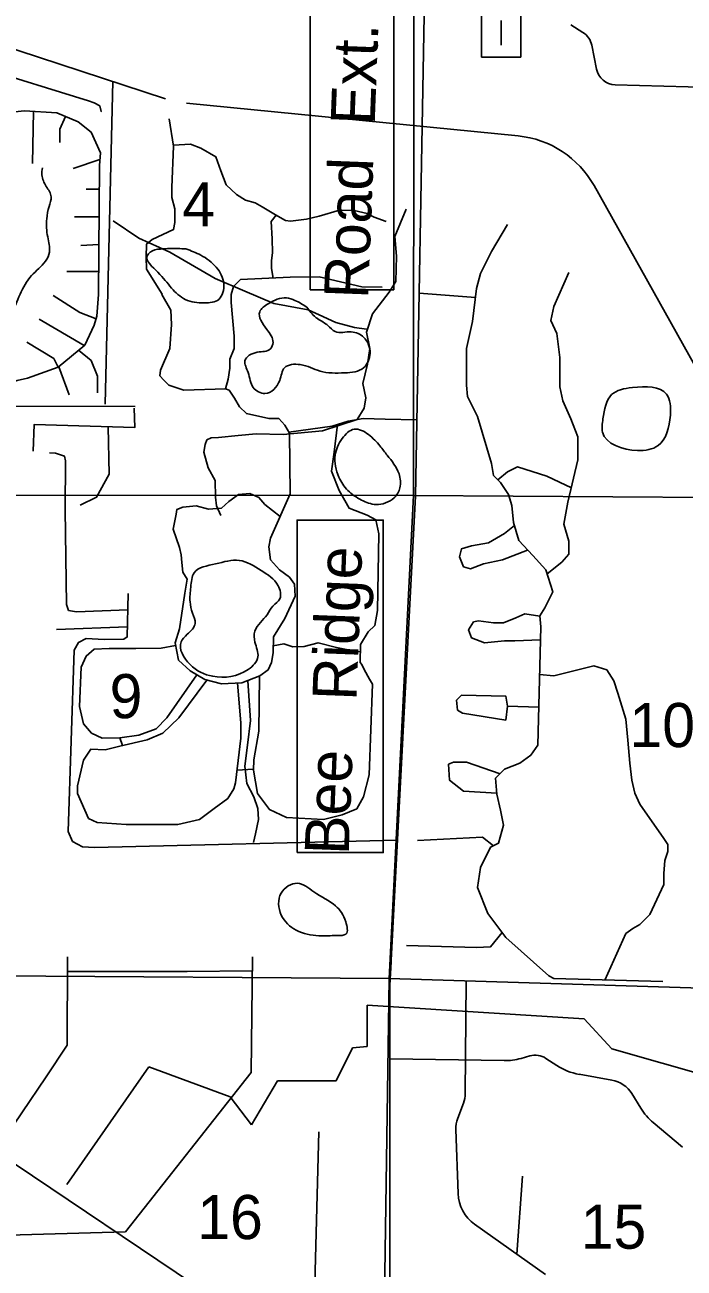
# Model space of a CAD drawing. Extents: x 408847 to 817539, y 923858 to 1151780.
# Drawn here: x 522167 to 528896, y 1064644 to 1077334 of the extents above; entities that cross this region are included whole.
import ezdxf

# ---------------------------------------------------------------- set-up
doc = ezdxf.new("R2010")
doc.units = 0
for name, color, linetype in [('Lakes and Ponds', 7, 'Continuous'), ('Level 11', 7, 'Continuous'), ('Level 12', 7, 'Continuous'), ('Level 43', 7, 'Continuous'), ('Local Roads Improved', 7, 'Continuous'), ('Local Roads Paved', 7, 'Continuous'), ('Local Roads Related Cells', 7, 'Continuous'), ('Masks for Text', 7, 'Continuous'), ('Narrow River Creek and Branch and Slough', 7, 'Continuous'), ('Section Lines', 7, 'Continuous'), ('State Routes Highway Center Lines', 7, 'Continuous')]:
    doc.layers.add(name, color=color, linetype=linetype)

msp = doc.modelspace()

# ---------------------------------------------------------------- linework, layer by layer
at = {"layer": 'Lakes and Ponds'}
msp.add_line((525044, 1074453), (525044, 1074452), dxfattribs=at)
for points in [[(523550, 1075046), (523495, 1075037), (523417, 1074977), (523525, 1074809), (523665, 1074647), (523805, 1074530), (523999, 1074496), (524147, 1074532), (524197, 1074691), (524121, 1074859), (523963, 1074983), (523811, 1075047)], [(523811, 1075047), (523649, 1075051), (523550, 1075046)], [(525044, 1074452), (524924, 1074522), (524836, 1074546), (524652, 1074488), (524564, 1074406), (524636, 1074226), (524700, 1074092), (524674, 1074026), (524538, 1073992), (524414, 1073906), (524446, 1073786), (524498, 1073632), (524618, 1073571), (524768, 1073704), (524818, 1073834), (524978, 1073866), (525180, 1073800), (525433, 1073782), (525625, 1073834), (525691, 1073980), (525627, 1074144), (525499, 1074200), (525334, 1074204), (525260, 1074264), (525158, 1074332)], [(525158, 1074332), (525136, 1074348), (525044, 1074453)], [(528068, 1073312), (528063, 1073176), (528419, 1072989), (528630, 1073039), (528756, 1073351), (528718, 1073564), (528368, 1073632), (528156, 1073560), (528068, 1073312)], [(525792, 1073037), (525676, 1073151), (525528, 1073207), (525406, 1073111), (525334, 1072941), (525372, 1072717), (525464, 1072581), (525604, 1072483), (525750, 1072438), (525936, 1072507), (525996, 1072609), (525986, 1072751), (525866, 1072941), (525792, 1073037)], [(524642, 1071311), (524698, 1071401), (524770, 1071477), (524752, 1071609), (524580, 1071764), (524355, 1071868), (524113, 1071832), (523895, 1071740), (523861, 1071595), (523853, 1071445), (523879, 1071329), (523905, 1071225), (523825, 1071113), (523761, 1071035), (523851, 1070807), (524085, 1070685), (524448, 1070755), (524546, 1070883), (524516, 1071033), (524514, 1071145), (524572, 1071235), (524642, 1071311)], [(525350, 1068040), (525445, 1068054), (525443, 1068178), (525338, 1068342), (525118, 1068484), (524948, 1068572), (524784, 1068472), (524784, 1068248), (524938, 1068092), (525168, 1068036), (525350, 1068040)]]:
    msp.add_spline(points, degree=3, dxfattribs=at)
at = {"layer": 'Level 12'}
msp.add_line((523066, 1076759), (522986, 1073461), dxfattribs=at)
at = {"layer": 'Local Roads Improved'}
for p, q in [((526249, 1077703), (526153, 1072523)), ((526153, 1072523), (525897, 1067593)), ((524489, 1067821), (524478, 1066639)), ((524478, 1066639), (523196, 1065014)), ((523196, 1065014), (511000, 1064674))]:
    msp.add_line(p, q, dxfattribs=at)
at = {"layer": 'Local Roads Paved'}
for p, q in [((526249, 1077703), (526153, 1072523)), ((527741, 1077334), (527863, 1077257)), ((527953, 1077127), (528002, 1076883)), ((528192, 1076722), (530033, 1076672)), ((522255, 1076452), (522244, 1075920)), ((522660, 1075867), (522934, 1075961)), ((522793, 1075656), (522928, 1075656)), ((522925, 1075373), (522674, 1075373)), ((522923, 1075091), (522739, 1075083)), ((522921, 1074816), (522597, 1074816)), ((526192, 1074594), (526767, 1074551)), ((522313, 1074331), (522772, 1074060)), ((522620, 1073559), (522514, 1073845)), ((526153, 1072523), (525897, 1067593)), ((523214, 1071189), (522491, 1071163)), ((523137, 1070058), (523164, 1069977)), ((524332, 1069725), (524501, 1069736)), ((522600, 1066919), (522601, 1067821)), ((522601, 1067821), (522600, 1066919)), ((524478, 1066639), (524489, 1067821)), ((524489, 1067821), (524478, 1066639)), ((525893, 1067531), (525906, 1067770)), ((525893, 1067531), (525906, 1067770)), ((522601, 1067671), (523821, 1067670)), ((523823, 1067670), (524487, 1067677)), ((525893, 1063172), (525893, 1067531)), ((525893, 1063172), (525893, 1067531)), ((526670, 1067568), (526662, 1066429)), ((526670, 1067568), (526662, 1066429)), ((522383, 1066597), (522600, 1066919)), ((522600, 1066919), (522383, 1066597)), ((525893, 1066781), (527058, 1066762)), ((525893, 1066781), (527058, 1066762)), ((527232, 1066785), (527321, 1066811)), ((527232, 1066785), (527321, 1066811)), ((527486, 1066785), (527597, 1066712)), ((527486, 1066785), (527597, 1066712)), ((521885, 1065860), (522383, 1066597)), ((523196, 1065014), (524478, 1066639)), ((524478, 1066639), (523196, 1065014)), ((527825, 1066622), (528158, 1066564)), ((527825, 1066622), (528158, 1066564)), ((528362, 1066425), (528454, 1066276)), ((528362, 1066425), (528454, 1066276)), ((526643, 1066326), (526586, 1066173)), ((526643, 1066326), (526586, 1066173)), ((528581, 1066129), (528880, 1065880)), ((528581, 1066129), (528880, 1065880)), ((525169, 1066036), (525125, 1064356)), ((525125, 1064356), (525169, 1066036)), ((526567, 1066058), (526589, 1065405)), ((526567, 1066058), (526589, 1065405)), ((527190, 1064786), (527248, 1065584)), ((526758, 1065091), (527482, 1064580)), ((526758, 1065091), (527482, 1064580))]:
    msp.add_line(p, q, dxfattribs=at)
for points in [[(521289, 1077003), (521145, 1076898), (521058, 1076775), (521053, 1076672), (521084, 1076555), (521145, 1076458), (521314, 1076396), (521508, 1076391), (521866, 1076427), (522163, 1076458), (522495, 1076437), (522710, 1076345), (522843, 1076238), (522940, 1076028), (522930, 1075900), (522919, 1074580)], [(521714, 1076898), (522818, 1076560), (522875, 1076539), (522931, 1076506), (522946, 1076450), (522944, 1076445)], [(522524, 1076133), (522524, 1076268), (522583, 1076399)], [(523640, 1076376), (523686, 1076094), (523666, 1075675), (523666, 1075573), (523697, 1075455), (523697, 1075317), (523686, 1075245), (523466, 1075143), (523410, 1075097), (523405, 1074964), (523410, 1074841), (523569, 1074585)], [(523685, 1076105), (523858, 1076116), (523965, 1076075), (524118, 1075988), (524169, 1075845), (524221, 1075702), (524328, 1075604), (524420, 1075543), (524517, 1075517), (524589, 1075476), (524727, 1075395), (524829, 1075338), (524879, 1075331)], [(524733, 1075391), (524681, 1075328), (524691, 1075149), (524696, 1075006), (524686, 1074929), (524686, 1074847), (524700, 1074750)], [(524879, 1075331), (525042, 1075351), (525170, 1075382), (525380, 1075443), (525528, 1075438), (525661, 1075407), (525732, 1075372), (525855, 1075326)], [(527095, 1075297), (526931, 1075021), (526819, 1074796), (526778, 1074642), (526737, 1074305), (526676, 1074029)], [(527095, 1075297), (526931, 1075021), (526819, 1074796), (526778, 1074642), (526737, 1074305), (526676, 1074029)], [(524214, 1073620), (524241, 1073717), (524261, 1073830), (524261, 1073922), (524302, 1074029), (524302, 1074157), (524272, 1074500), (524272, 1074582), (524297, 1074664), (524369, 1074735), (524874, 1074758)], [(524874, 1074758), (525170, 1074763), (525605, 1074661), (525814, 1074655)], [(527497, 1071729), (527647, 1071849), (527719, 1071931), (527719, 1072064), (527668, 1072238), (527709, 1072463), (527811, 1072893), (527811, 1073128), (527739, 1073312), (527657, 1073497), (527627, 1073640), (527627, 1073937), (527596, 1074182), (527535, 1074315), (527565, 1074458), (527719, 1074806)], [(522195, 1073726), (522508, 1073840), (522779, 1074065), (522876, 1074270), (522901, 1074362), (522919, 1074580)], [(522457, 1074572), (522728, 1074398), (522894, 1074333)], [(524359, 1073436), (524308, 1073523), (524251, 1073605), (524215, 1073620), (523791, 1073605), (523638, 1073656), (523587, 1073707), (523546, 1073753), (523551, 1073809), (523648, 1074029), (523663, 1074275), (523658, 1074423), (523566, 1074582)], [(522186, 1074096), (522462, 1073927), (522506, 1073839)], [(522716, 1074013), (522845, 1073907), (522907, 1073748), (522907, 1073579)], [(526676, 1074029), (526676, 1073655), (526686, 1073542), (526788, 1073338), (526931, 1072857), (526952, 1072735), (527023, 1072663), (527105, 1072540), (527136, 1072428), (527156, 1072254), (527208, 1072070), (527351, 1071916), (527484, 1071773), (527555, 1071548), (527473, 1071384), (527422, 1071302), (527433, 1071190), (527402, 1069983), (527330, 1069880), (527218, 1069798), (527064, 1069737), (526972, 1069645), (526983, 1069481), (527023, 1069317), (527054, 1069164), (527003, 1068980), (526921, 1068939), (526819, 1068734), (526788, 1068530), (526891, 1068264), (527075, 1068018), (527514, 1067629), (527565, 1067599), (528680, 1067568)], [(526676, 1074029), (526676, 1073655), (526686, 1073542), (526788, 1073338), (526931, 1072857), (526952, 1072735), (527023, 1072663), (527105, 1072540), (527136, 1072428), (527156, 1072254), (527208, 1072070), (527351, 1071916), (527484, 1071773), (527555, 1071548), (527473, 1071384), (527422, 1071302), (527433, 1071190), (527402, 1069983), (527330, 1069880), (527218, 1069798), (527064, 1069737), (526972, 1069645), (526983, 1069481), (527023, 1069317), (527054, 1069164), (527003, 1068980), (526921, 1068939), (526819, 1068734), (526788, 1068530), (526891, 1068264), (527075, 1068018), (527514, 1067629), (527565, 1067599), (528680, 1067568)], [(519215, 1072582), (519393, 1072641), (519531, 1072734), (519618, 1072805), (519766, 1072892), (519914, 1072923), (520088, 1072974), (520267, 1072984), (520390, 1072974), (520538, 1072974), (520625, 1073000), (520661, 1073030), (520784, 1073035), (521121, 1073046), (521218, 1073056), (521438, 1073245), (521479, 1073312), (521484, 1073388), (521571, 1073455), (521689, 1073542), (521781, 1073583), (521929, 1073649), (522087, 1073705), (522195, 1073726)], [(522251, 1072983), (522261, 1073254), (523288, 1073223), (523283, 1073423)], [(524359, 1073436), (524429, 1073366), (524659, 1073315), (524761, 1073315), (524822, 1073249), (524868, 1073167), (524874, 1072548), (524674, 1072093)], [(522731, 1072431), (522900, 1072512), (523028, 1072748), (523018, 1073231)], [(524862, 1073178), (525303, 1073239), (525467, 1073290), (525620, 1073315), (525845, 1073310), (526168, 1073304)], [(525359, 1073256), (525323, 1072973), (525298, 1072779), (525375, 1072580), (525477, 1072401), (525661, 1072329), (525748, 1072283), (525779, 1072140), (525768, 1071357)], [(523218, 1071363), (522695, 1071342), (522614, 1071357), (522593, 1071418), (522578, 1072385), (522583, 1072885), (522573, 1072931), (522481, 1072962), (522419, 1072967)], [(527740, 1072611), (527688, 1072637), (527494, 1072729), (527197, 1072821), (527095, 1072770), (526996, 1072691)], [(524684, 1070827), (524649, 1070750), (524567, 1070688), (524383, 1070617), (524173, 1070607), (524004, 1070651), (523853, 1070739), (523736, 1070851), (523700, 1071025), (523744, 1071169), (523800, 1071533), (523825, 1071676), (523779, 1071747), (523769, 1071845), (523764, 1071926), (523744, 1071998), (523682, 1072187), (523713, 1072341), (523718, 1072387), (523779, 1072412), (523917, 1072423), (524040, 1072392), (524173, 1072402), (524250, 1072469), (524347, 1072540), (524464, 1072551), (524557, 1072510), (524618, 1072438), (524772, 1072315)], [(527299, 1071972), (527044, 1071875), (526850, 1071834), (526717, 1071782), (526645, 1071803), (526604, 1071905), (526625, 1071987), (526727, 1072018), (526901, 1072048), (527064, 1072141), (527164, 1072225)], [(524674, 1072093), (524659, 1072007), (524674, 1071874), (524766, 1071772), (524868, 1071695), (524920, 1071624), (524925, 1071501), (524822, 1071276), (524705, 1071087), (524700, 1070923), (524684, 1070826)], [(525971, 1069012), (522879, 1068937), (522757, 1068943), (522654, 1068999), (522608, 1069101), (522670, 1070953), (522716, 1071030), (522793, 1071071), (522977, 1071060), (523176, 1071065), (523212, 1071086), (523222, 1071531)], [(525768, 1071357), (525738, 1071204), (525671, 1071138), (525594, 1071010), (525589, 1070826), (525605, 1070805)], [(527429, 1071057), (527167, 1071046), (527064, 1071046), (526860, 1071025), (526727, 1071077), (526696, 1071158), (526747, 1071240), (526799, 1071250), (526952, 1071230), (527054, 1071230), (527177, 1071281), (527269, 1071322), (527422, 1071300)], [(523706, 1070999), (523559, 1070973), (523299, 1070968), (523028, 1070968), (522874, 1070963), (522793, 1070891), (522741, 1070779), (522726, 1070375), (522767, 1070201), (522849, 1070104), (522956, 1070053), (523135, 1070058), (523329, 1070083), (523508, 1070150), (523616, 1070262), (523924, 1070698)], [(524702, 1070996), (524812, 1071015), (524904, 1070984), (525017, 1070989), (525160, 1071025), (525349, 1070979), (525467, 1070954), (525592, 1070933)], [(524563, 1070687), (524557, 1070124), (524505, 1069833), (524500, 1069725), (524541, 1069490), (524664, 1069326), (524838, 1069244), (525216, 1069224), (525405, 1069270), (525554, 1069331), (525625, 1069454), (525681, 1069679), (525717, 1070605), (525686, 1070656), (525630, 1070753), (525605, 1070804)], [(528086, 1067584), (528302, 1068058), (528373, 1068110), (528445, 1068150), (528547, 1068253), (528690, 1068560), (528690, 1068672), (528701, 1068805), (528731, 1068897), (528731, 1068969), (528690, 1069030), (528445, 1069378), (528394, 1069491), (528363, 1069624), (528343, 1069798), (528322, 1070033), (528302, 1070248), (528220, 1070514), (528179, 1070637), (528107, 1070749), (527974, 1070790), (527565, 1070688), (527420, 1070702)], [(524025, 1070645), (523738, 1070262), (523575, 1070104), (523416, 1070037), (523135, 1069971), (522987, 1069935), (522839, 1069940), (522767, 1069827), (522706, 1069567), (522706, 1069490), (522818, 1069234), (522905, 1069193), (523202, 1069173), (523580, 1069173), (523728, 1069173), (523948, 1069224), (524101, 1069336), (524240, 1069439), (524301, 1069536), (524316, 1069597), (524372, 1070053), (524372, 1070211), (524336, 1070615)], [(524442, 1070640), (524470, 1070232), (524439, 1069981), (524413, 1069766), (524434, 1069592), (524505, 1069454), (524546, 1069336), (524551, 1069224), (524521, 1069075), (524500, 1068988)], [(527095, 1070381), (527075, 1070238), (526635, 1070309), (526584, 1070340), (526574, 1070442), (526625, 1070493), (527075, 1070483), (527095, 1070381), (527412, 1070371)], [(526983, 1069491), (526645, 1069511), (526502, 1069624), (526492, 1069787), (526543, 1069808), (526676, 1069808), (527017, 1069690)], [(526951, 1068954), (526839, 1069041), (526175, 1069010)], [(526062, 1067936), (526778, 1067915), (526921, 1067925), (527038, 1068068)]]:
    msp.add_lwpolyline(points, dxfattribs=at)
for centre, radius, start, end in [((527757, 1077087), 200, 11.3099, 57.75), ((528198, 1076922), 200, 191.3099, 268.439), ((527068, 1067362), 600, 269.0905, 285.8522), ((527068, 1067362), 600, 269.0905, 285.8522), ((527376, 1066618), 200, 56.6111, 105.852), ((527376, 1066618), 200, 56.6111, 105.852), ((527927, 1067213), 600, 236.6112, 260.1342), ((527927, 1067213), 600, 236.6112, 260.1342), ((528107, 1066268), 300, 31.5039, 80.1342), ((528107, 1066268), 300, 31.5039, 80.1342), ((526362, 1066431), 300, 339.5129, 359.6068), ((526362, 1066431), 300, 339.5129, 359.6068), ((528965, 1066590), 600, 211.5045, 230.1944), ((528965, 1066590), 600, 211.5045, 230.1944), ((526867, 1066068), 300, 159.5128, 181.9155), ((526867, 1066068), 300, 159.5128, 181.9155), ((526989, 1065418), 400, 181.9155, 234.7394), ((526989, 1065418), 400, 181.9155, 234.7394)]:
    msp.add_arc(centre, radius, start, end, dxfattribs=at)
at = {"layer": 'Local Roads Related Cells'}
for p, q in [((526829, 1077003), (526829, 1077628)), ((527229, 1077628), (527229, 1077003)), ((527029, 1077128), (527029, 1077378)), ((527229, 1077003), (526829, 1077003))]:
    msp.add_line(p, q, dxfattribs=at)
at = {"layer": 'Masks for Text'}
for points in [[(525079, 1074630), (525933, 1074630), (525933, 1077543), (525079, 1077543)], [(524945, 1068886), (525826, 1068886), (525826, 1072279), (524945, 1072279)]]:
    msp.add_lwpolyline(points, close=True, dxfattribs=at)
at = {"layer": 'Narrow River Creek and Branch and Slough'}
for p, q in [((521636, 1077225), (523602, 1076580)), ((523816, 1076535), (527203, 1076200)), ((527977, 1075693), (529760, 1072503)), ((523292, 1073439), (522031, 1073443)), ((525660, 1066905), (525660, 1067328)), ((525660, 1067328), (527876, 1067187)), ((527876, 1067187), (528158, 1066882)), ((525343, 1066555), (525513, 1066893)), ((525513, 1066893), (525660, 1066905)), ((528158, 1066882), (530410, 1066240)), ((522597, 1065497), (523431, 1066699)), ((523431, 1066699), (524263, 1066393)), ((524480, 1066106), (524746, 1066554)), ((524746, 1066554), (525343, 1066555)), ((524263, 1066393), (524480, 1066106))]:
    msp.add_line(p, q, dxfattribs=at)
for points in [[(526059, 1075451), (525944, 1075175), (525959, 1074972), (525953, 1074715), (525886, 1074605), (525717, 1074384), (525653, 1074198), (525688, 1074030), (525666, 1073872), (525618, 1073673), (525649, 1073528), (525629, 1073422), (525559, 1073307), (525204, 1073190), (524803, 1073152), (524528, 1073159), (524344, 1073142), (524142, 1073122), (524069, 1073120), (524025, 1073097), (524008, 1073052), (523993, 1072971), (524039, 1072813), (524111, 1072682), (524114, 1072514), (524122, 1072423), (524167, 1072327)], [(523069, 1075332), (523332, 1075155), (523646, 1075015), (524110, 1074745), (524413, 1074614), (524708, 1074490), (525058, 1074426), (525170, 1074375)], [(525170, 1074375), (525341, 1074297), (525531, 1074246), (525654, 1074227)]]:
    msp.add_lwpolyline(points, dxfattribs=at)
msp.add_arc((527104, 1075205), 1000, 29.199, 84.357, dxfattribs=at)
msp.add_spline([(522347, 1075874), (522341, 1075802), (522386, 1075684), (522436, 1075579), (522414, 1075479), (522390, 1075355), (522400, 1075169), (522418, 1075013), (522378, 1074921), (522235, 1074775), (522119, 1074584), (522031, 1074376), (521929, 1074170), (521837, 1074070), (521647, 1074006), (521423, 1073972), (521256, 1073936), (521186, 1073900), (521130, 1073822), (521120, 1073676), (521176, 1073545), (521212, 1073447), (521162, 1073369), (520944, 1073283), (520764, 1073301), (520620, 1073427), (520562, 1073587), (520536, 1073656), (520450, 1073662), (520285, 1073646), (520169, 1073660), (520081, 1073730), (520061, 1073810), (520075, 1074008), (520075, 1074094), (520095, 1074132)], degree=3, dxfattribs=at)
at = {"layer": 'Section Lines'}
for p, q in [((526137, 1077977), (526133, 1072531)), ((520627, 1072532), (526133, 1072531)), ((526133, 1072531), (525886, 1067599)), ((526133, 1072531), (531483, 1072496)), ((525886, 1067599), (520577, 1067637)), ((525886, 1067599), (525804, 1062124)), ((531402, 1067431), (525886, 1067599))]:
    msp.add_line(p, q, dxfattribs=at)
at = {"layer": 'State Routes Highway Center Lines'}
msp.add_line((519865, 1067187), (529801, 1060506), dxfattribs=at)

# ---------------------------------------------------------------- texts
at = {"layer": 'Level 11'}
for s, p in [('Road  Ext.', (525670, 1074533)), ('Ridge', (525551, 1070431)), ('Bee', (525472, 1068857))]:
    msp.add_text(s, height=450, rotation=87.8212, dxfattribs=at).set_placement(p)
at = {"layer": 'Level 43'}
for s, p in [('4', (523774, 1075277)), ('9', (523032, 1070257)), ('10', (528338, 1069962)), ('16', (523927, 1064940)), ('15', (527841, 1064842))]:
    msp.add_text(s, height=450, rotation=360, dxfattribs=at).set_placement(p)

doc.saveas('drawing.dxf')
